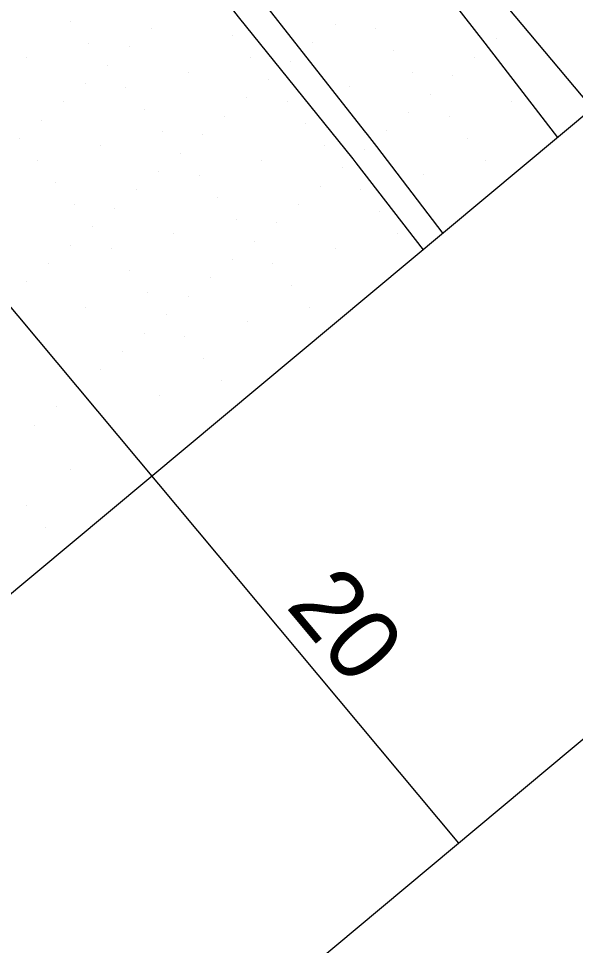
# Model space of a CAD drawing. Extents: x 2042995 to 2043795, y 305365 to 306249.
# Drawn here: x 2043523.38 to 2043542.79, y 305492.16 to 305524.47 of the extents above; entities that cross this region are included whole.
import ezdxf

# ---------------------------------------------------------------- set-up
doc = ezdxf.new("R2010")
doc.units = 0
for name, color, linetype in [('BR_BORDER LINES', 7, 'Continuous'), ('BR_EXIST_GROUND_CL', 7, 'Continuous'), ('BR_EXIST_GROUND_LT', 7, 'Continuous'), ('BR_EXIST_GROUND_RT', 7, 'Continuous'), ('BR_GRID DOTS', 7, 'Continuous'), ('BR_GRID LINES', 7, 'Continuous'), ('BR_TEXT', 7, 'Continuous')]:
    doc.layers.add(name, color=color, linetype=linetype)

msp = doc.modelspace()

# ---------------------------------------------------------------- linework, layer by layer
at = {"layer": 'BR_BORDER LINES'}
for p, q in [((2043458.121, 305428.416), (2043780.48, 305697.647)), ((2043604.779, 305572.617), (2043493.489, 305479.668))]:
    msp.add_line(p, q, dxfattribs=at)
at = {"layer": 'BR_EXIST_GROUND_CL'}
msp.add_lwpolyline([(2043478.169, 305602.429), (2043493.131, 305583.244), (2043493.544, 305582.716), (2043508.52, 305563.513), (2043508.918, 305563.003), (2043523.909, 305543.781), (2043524.293, 305543.289), (2043539.265, 305524.091), (2043539.635, 305523.617), (2043539.638, 305523.614), (2043542.17, 305520.326)], dxfattribs=at)
at = {"layer": 'BR_EXIST_GROUND_LT'}
msp.add_lwpolyline([(2043488.931, 305579.394), (2043492.71, 305574.713), (2043504.431, 305559.785), (2043508.157, 305555.172), (2043519.929, 305540.174), (2043523.598, 305535.632), (2043535.424, 305520.561), (2043535.529, 305520.432), (2043535.857, 305520.014), (2043538.166, 305516.982)], dxfattribs=at)
at = {"layer": 'BR_EXIST_GROUND_RT'}
msp.add_lwpolyline([(2043489.212, 305578.131), (2043500.132, 305563.996), (2043504.615, 305558.46), (2043515.587, 305544.263), (2043520.017, 305538.786), (2043531.037, 305524.531), (2043535.035, 305519.582), (2043535.138, 305519.449), (2043537.479, 305516.408)], dxfattribs=at)
at = {"layer": 'BR_GRID DOTS'}
for p, q in [((2043525.193, 305524.388), (2043525.193, 305524.388)), ((2043528.01, 305524.135), (2043528.01, 305524.135)), ((2043534.412, 305524.27), (2043534.412, 305524.27)), ((2043535.821, 305524.144), (2043535.821, 305524.144)), ((2043540.814, 305524.405), (2043540.814, 305524.405)), ((2043530.827, 305523.882), (2043530.827, 305523.882)), ((2043525.834, 305523.621), (2043525.834, 305523.621)), ((2043527.243, 305523.494), (2043527.243, 305523.494)), ((2043533.645, 305523.629), (2043533.645, 305523.629)), ((2043540.046, 305523.764), (2043540.046, 305523.764)), ((2043536.462, 305523.376), (2043536.462, 305523.376)), ((2043523.658, 305523.106), (2043523.658, 305523.106)), ((2043526.475, 305522.853), (2043526.475, 305522.853)), ((2043531.468, 305523.115), (2043531.468, 305523.115)), ((2043532.877, 305522.988), (2043532.877, 305522.988)), ((2043539.279, 305523.123), (2043539.279, 305523.123)), ((2043529.292, 305522.6), (2043529.292, 305522.6)), ((2043537.103, 305522.609), (2043537.103, 305522.609)), ((2043525.708, 305522.212), (2043525.708, 305522.212)), ((2043532.109, 305522.347), (2043532.109, 305522.347)), ((2043538.511, 305522.482), (2043538.511, 305522.482)), ((2043527.116, 305522.085), (2043527.116, 305522.085)), ((2043534.927, 305522.094), (2043534.927, 305522.094)), ((2043524.94, 305521.571), (2043524.94, 305521.571)), ((2043531.342, 305521.706), (2043531.342, 305521.706)), ((2043532.751, 305521.58), (2043532.751, 305521.58)), ((2043537.744, 305521.841), (2043537.744, 305521.841)), ((2043540.561, 305521.588), (2043540.561, 305521.588)), ((2043527.757, 305521.318), (2043527.757, 305521.318)), ((2043524.173, 305520.93), (2043524.173, 305520.93)), ((2043530.574, 305521.065), (2043530.574, 305521.065)), ((2043536.976, 305521.2), (2043536.976, 305521.2)), ((2043538.385, 305521.074), (2043538.385, 305521.074)), ((2043533.392, 305520.812), (2043533.392, 305520.812)), ((2043523.405, 305520.289), (2043523.405, 305520.289)), ((2043528.398, 305520.55), (2043528.398, 305520.55)), ((2043529.807, 305520.424), (2043529.807, 305520.424)), ((2043536.209, 305520.559), (2043536.209, 305520.559)), ((2043539.026, 305520.306), (2043539.026, 305520.306)), ((2043526.222, 305520.036), (2043526.222, 305520.036)), ((2043534.033, 305520.044), (2043534.033, 305520.044)), ((2043529.039, 305519.783), (2043529.039, 305519.783)), ((2043535.441, 305519.918), (2043535.441, 305519.918)), ((2043524.046, 305519.521), (2043524.046, 305519.521)), ((2043531.857, 305519.53), (2043531.857, 305519.53)), ((2043539.667, 305519.539), (2043539.667, 305519.539)), ((2043528.272, 305519.142), (2043528.272, 305519.142)), ((2043529.68, 305519.015), (2043529.68, 305519.015)), ((2043534.674, 305519.277), (2043534.674, 305519.277)), ((2043537.491, 305519.024), (2043537.491, 305519.024)), ((2043524.687, 305518.754), (2043524.687, 305518.754)), ((2043533.906, 305518.636), (2043533.906, 305518.636)), ((2043527.504, 305518.501), (2043527.504, 305518.501)), ((2043535.315, 305518.509), (2043535.315, 305518.509)), ((2043530.321, 305518.248), (2043530.321, 305518.248)), ((2043533.139, 305517.995), (2043533.139, 305517.995)), ((2043525.328, 305517.986), (2043525.328, 305517.986)), ((2043526.737, 305517.86), (2043526.737, 305517.86)), ((2043535.956, 305517.742), (2043535.956, 305517.742)), ((2043530.962, 305517.48), (2043530.962, 305517.48)), ((2043532.371, 305517.354), (2043532.371, 305517.354)), ((2043525.969, 305517.219), (2043525.969, 305517.219)), ((2043528.786, 305516.966), (2043528.786, 305516.966)), ((2043531.604, 305516.713), (2043531.604, 305516.713)), ((2043536.597, 305516.974), (2043536.597, 305516.974)), ((2043525.202, 305516.578), (2043525.202, 305516.578)), ((2043526.61, 305516.451), (2043526.61, 305516.451)), ((2043534.421, 305516.46), (2043534.421, 305516.46)), ((2043530.836, 305516.072), (2043530.836, 305516.072)), ((2043524.434, 305515.937), (2043524.434, 305515.937)), ((2043532.245, 305515.945), (2043532.245, 305515.945)), ((2043527.251, 305515.684), (2043527.251, 305515.684)), ((2043530.068, 305515.431), (2043530.068, 305515.431)), ((2043523.667, 305515.296), (2043523.667, 305515.296)), ((2043532.886, 305515.178), (2043532.886, 305515.178)), ((2043527.892, 305514.916), (2043527.892, 305514.916)), ((2043529.301, 305514.79), (2043529.301, 305514.79)), ((2043525.716, 305514.402), (2043525.716, 305514.402)), ((2043528.533, 305514.149), (2043528.533, 305514.149)), ((2043533.527, 305514.41), (2043533.527, 305514.41)), ((2043531.351, 305513.896), (2043531.351, 305513.896)), ((2043527.766, 305513.508), (2043527.766, 305513.508)), ((2043529.174, 305513.381), (2043529.174, 305513.381)), ((2043526.998, 305512.867), (2043526.998, 305512.867)), ((2043529.815, 305512.614), (2043529.815, 305512.614)), ((2043526.231, 305512.226), (2043526.231, 305512.226)), ((2043525.463, 305511.585), (2043525.463, 305511.585)), ((2043530.457, 305511.846), (2043530.457, 305511.846)), ((2043528.28, 305511.332), (2043528.28, 305511.332)), ((2043524.696, 305510.944), (2043524.696, 305510.944)), ((2043523.928, 305510.303), (2043523.928, 305510.303)), ((2043525.21, 305508.768), (2043525.21, 305508.768)), ((2043523.675, 305507.486), (2043523.675, 305507.486)), ((2043524.316, 305506.718), (2043524.316, 305506.718))]:
    msp.add_line(p, q, dxfattribs=at)
at = {"layer": 'BR_GRID LINES'}
for p, q in [((2043122.438, 306025.339), (2043554.061, 305508.544)), ((2043194.694, 305907.624), (2043538.711, 305495.723))]:
    msp.add_line(p, q, dxfattribs=at)

# ---------------------------------------------------------------- texts
at = {"layer": 'BR_TEXT'}
msp.add_text('20', height=2.5, rotation=309.8684, dxfattribs=at).set_placement((2043532.661, 305503.981))

doc.saveas('drawing.dxf')
